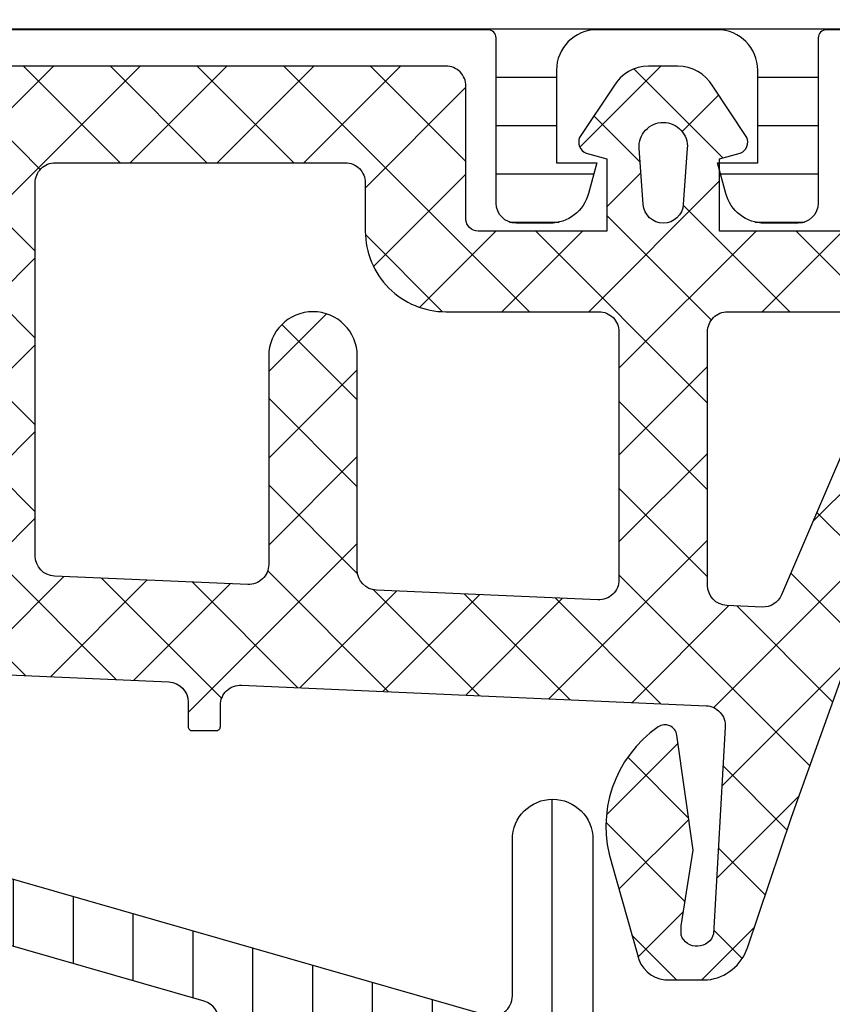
# Model space of a CAD drawing. Header units: millimetres. Extents: x 247761 to 294611, y 172579 to 236863.
# Tile 344 of 596: x 276251 to 276271, y 185816 to 185840. Entities that reach past the tile are written whole.
import ezdxf

# ---------------------------------------------------------------- set-up
doc = ezdxf.new("R2010")
doc.units = ezdxf.units.MM
doc.layers.add('FASÁDA DETAILNÍ', color=4, linetype='Continuous')
doc.layers.add('NOVA', color=240, linetype='Continuous')
pattern_1 = [(135, (0, 0), (-1.077630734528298, -1.077630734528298), []), (225, (0, 0), (1.077630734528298, -1.077630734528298), [])]

# ---------------------------------------------------------------- blocks, each defined once
blk = doc.blocks.new('A$C69D17D4D')
at = {"layer": 'FASÁDA DETAILNÍ'}
h = blk.add_hatch(dxfattribs=at)
h.set_pattern_fill('LINIE', color=256, scale=1.2, angle=180, style=0)
h.set_pattern_definition([(180, (1631.942673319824, 12487.79354819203), (-1.469551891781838e-16, -1.2), [])])
edge = h.paths.add_edge_path()
edge.add_arc((1628.407976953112, 12469.81977573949), 0.3000000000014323, 89.99792470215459, 179.9979247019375)
edge.add_line((1628.107976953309, 12469.81978660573), (1628.107948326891, 12469.00945527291))
edge.add_arc((1627.607951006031, 12469.00947070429), 0.4999973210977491, 269.99761772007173, 359.9982316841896, ccw=False)
edge.add_line((1627.607930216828, 12468.50947338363), (1626.7668579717, 12468.50815283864))
edge.add_arc((1626.7668579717, 12468.30815283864), 0.2000000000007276, 89.99999999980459, 179.9999999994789)
edge.add_line((1626.5668579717, 12468.30815283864), (1626.5668579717, 12464.20815283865))
edge.add_arc((1626.0668579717, 12464.20815283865), 0.5, -90, 0, ccw=False)
edge.add_line((1626.0668579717, 12463.70815283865), (1625.236108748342, 12463.70815283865))
edge.add_arc((1625.236108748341, 12464.70815283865), 1, 195.0000000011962, 270.0000000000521, ccw=False)
edge.add_line((1624.270182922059, 12464.44933379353), (1624.0668579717, 12465.20815283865))
edge.add_line((1624.0668579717, 12465.20815283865), (1625.0668579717, 12465.20815283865))
edge.add_line((1625.0668579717, 12465.20815283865), (1625.0668579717, 12467.50815283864))
edge.add_arc((1624.062731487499, 12467.50644359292), 1.004127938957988, 0.09753001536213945, 89.76591227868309)
edge.add_line((1624.066833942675, 12468.51056315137), (1621.066955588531, 12468.51056315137))
edge.add_arc((1621.070983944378, 12467.5064438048), 1.004127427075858, 90.22985967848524, 179.9024820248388)
edge.add_line((1620.0668579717, 12467.50815283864), (1620.0668579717, 12465.20815283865))
edge.add_line((1620.0668579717, 12465.20815283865), (1621.0668579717, 12465.20815283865))
edge.add_line((1621.0668579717, 12465.20815283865), (1620.863533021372, 12464.44933379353))
edge.add_arc((1619.897607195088, 12464.70815283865), 1.000000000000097, 270, 344.99999999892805, ccw=False)
edge.add_line((1619.897607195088, 12463.70815283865), (1619.0668579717, 12463.70815283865))
edge.add_arc((1619.0668579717, 12464.20815283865), 0.5, 180, 270, ccw=False)
edge.add_line((1618.5668579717, 12464.20815283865), (1618.5668579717, 12468.30815283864))
edge.add_arc((1618.362684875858, 12468.30642428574), 0.2041804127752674, 0.485061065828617, 88.84413105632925)
edge.add_line((1618.366803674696, 12468.51056315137), (1592.525436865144, 12468.51058607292))
edge.add_arc((1592.525452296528, 12469.01058339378), 0.4999973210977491, 179.9976177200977, 269.9982316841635, ccw=False)
edge.add_line((1592.025454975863, 12469.01060418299), (1592.025483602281, 12469.8209355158))
edge.add_arc((1591.725483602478, 12469.82094638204), 0.2999999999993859, 359.9979247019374, 449.9979247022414)
edge.add_line((1591.725494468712, 12470.12094638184), (1589.325496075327, 12470.12070136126))
edge.add_arc((1589.325511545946, 12470.62069733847), 0.4999959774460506, 179.9976222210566, 269.9982271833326, ccw=False)
edge.add_line((1588.825515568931, 12470.62071808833), (1588.825642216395, 12474.09725958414))
edge.add_arc((1589.815455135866, 12473.95491308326), 0.9999960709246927, 57.2709086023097, 171.8163166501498, ccw=False)
edge.add_line((1590.356120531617, 12474.79614614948), (1592.639729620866, 12473.47759372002))
edge.add_arc((1592.88974527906, 12473.91059738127), 0.5000000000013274, 239.9979281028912, 269.9978647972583)
edge.add_line((1592.889726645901, 12473.41059738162), (1627.243995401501, 12473.40951106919))
edge.add_arc((1627.244012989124, 12473.90951106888), 0.5000000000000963, 269.9979846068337, 299.997921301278)
edge.add_line((1627.493997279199, 12473.47648929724), (1629.777701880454, 12474.79487629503))
edge.add_arc((1630.318306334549, 12473.95360406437), 0.9999960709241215, 8.179532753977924, 122.7249408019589, ccw=False)
edge.add_line((1631.308129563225, 12474.09587886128), (1631.308002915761, 12470.61933736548))
edge.add_arc((1630.808006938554, 12470.6193528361), 0.4999959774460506, 269.9976222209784, 359.99822718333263, ccw=False)
edge.add_line((1630.807986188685, 12470.11935685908), (1628.407987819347, 12470.11977573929))
edge = h.paths.add_edge_path(flags=16)
edge.add_line((1604.216864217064, 12470.31005134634), (1604.216864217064, 12471.61004545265))
edge.add_arc((1603.716867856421, 12471.61004909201), 0.4999963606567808, 359.9995829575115, 450.0004170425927)
edge.add_line((1603.716864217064, 12472.11004545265), (1594.86687032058, 12472.11004545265))
edge.add_arc((1594.866866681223, 12471.61004909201), 0.4999963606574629, 89.99958295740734, 180.0004170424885)
edge.add_line((1594.36687032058, 12471.61004545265), (1594.36687032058, 12470.31005134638))
edge.add_arc((1594.866870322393, 12470.31003477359), 0.5000000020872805, 179.9981008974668, 269.9999997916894)
edge.add_line((1594.866870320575, 12469.8100347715), (1603.716864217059, 12469.8100347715))
edge.add_arc((1603.716864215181, 12470.31003477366), 0.5000000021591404, 270.0000002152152, 360.0018990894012)
edge = h.paths.add_edge_path(flags=16)
edge.add_arc((1614.416870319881, 12470.31003477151), 0.5, 269.9999999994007, 360)
edge.add_line((1614.916870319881, 12470.31003477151), (1614.916870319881, 12471.61004545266))
edge.add_arc((1614.416870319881, 12471.61004545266), 0.5, 0, 90.00000000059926)
edge.add_line((1614.416870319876, 12472.11004545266), (1605.716864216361, 12472.11004545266))
edge.add_arc((1605.716864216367, 12471.61004545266), 0.500000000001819, 90.00000000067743, 179.9999999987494)
edge.add_line((1605.216864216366, 12471.61004545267), (1605.216864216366, 12470.31003477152))
edge.add_arc((1605.716864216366, 12470.31003477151), 0.5000000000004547, 179.9999999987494, 269.9999999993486)
edge.add_line((1605.716864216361, 12469.81003477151), (1614.416870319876, 12469.81003477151))
edge = h.paths.add_edge_path(flags=16)
edge.add_arc((1616.416866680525, 12471.61004909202), 0.4999963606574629, 89.99958295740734, 180.0004170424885)
edge.add_line((1615.916870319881, 12471.61004545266), (1615.916870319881, 12470.31005134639))
edge.add_arc((1616.416870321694, 12470.3100347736), 0.5000000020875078, 179.9981008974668, 269.9999997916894)
edge.add_line((1616.416870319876, 12469.81003477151), (1625.26687947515, 12469.81003477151))
edge.add_arc((1625.266879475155, 12470.31001951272), 0.4999847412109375, 269.9999999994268, 360)
edge.add_line((1625.766864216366, 12470.31001951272), (1625.766864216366, 12471.61003019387))
edge.add_arc((1625.266848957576, 12471.61003019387), 0.5000152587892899, 0, 90.0000000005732)
edge.add_line((1625.266848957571, 12472.11004545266), (1616.416870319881, 12472.11004545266))
h = blk.add_hatch(dxfattribs=at)
h.set_pattern_fill('ANSI37', color=256, scale=0.48, angle=90, style=0)
h.set_pattern_definition(pattern_1)
edge = h.paths.add_edge_path(flags=16)
edge.add_line((1622.219337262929, 12464.17488025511), (1622.119593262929, 12465.56773425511))
edge.add_arc((1622.718060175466, 12465.61059174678), 0.5999995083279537, 89.99999164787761, 184.0960805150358, ccw=False)
edge.add_arc((1622.718060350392, 12465.61059174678), 0.5999995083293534, -4.096080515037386, 90.00000835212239, ccw=False)
edge.add_line((1623.316527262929, 12465.56773425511), (1623.216783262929, 12464.17488025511))
edge.add_arc((1622.718060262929, 12464.21059473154), 0.5000001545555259, 184.096064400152, 355.90393559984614, ccw=False)
edge = h.paths.add_edge_path(flags=16)
edge.add_arc((1624.318056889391, 12461.01058662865), 0.49999962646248, 89.99995719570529, 180.0000428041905, ccw=False)
edge.add_line((1624.318057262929, 12461.51058625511), (1627.911742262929, 12461.51058625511))
edge.add_arc((1627.911742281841, 12461.01058592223), 0.5000003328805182, -23.218026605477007, 90.00000216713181, ccw=False)
edge.add_line((1628.371248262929, 12460.81347025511), (1625.655370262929, 12454.48236825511))
edge.add_arc((1625.195864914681, 12454.67948417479), 0.4999998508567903, 267.49988936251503, 336.78191820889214, ccw=False)
edge.add_line((1625.174054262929, 12454.17996025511), (1624.296247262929, 12454.21828625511))
edge.add_arc((1624.318056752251, 12454.71780986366), 0.4999994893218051, 179.9999551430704, 267.50002088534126, ccw=False)
edge.add_line((1623.818057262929, 12454.71781025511), (1623.818057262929, 12461.01058625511))
edge = h.paths.add_edge_path(flags=16)
edge.add_line((1598.764138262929, 12455.60242425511), (1594.615468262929, 12464.49927725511))
edge.add_arc((1595.068622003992, 12464.71058639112), 0.4999998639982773, 89.9999703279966, 205.0000079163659, ccw=False)
edge.add_line((1595.068622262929, 12465.21058625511), (1604.418057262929, 12465.21058625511))
edge.add_arc((1604.418057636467, 12464.71058662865), 0.4999996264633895, -4.280419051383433e-05, 90.00004280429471, ccw=False)
edge.add_line((1604.918057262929, 12464.71058625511), (1604.918057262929, 12455.58666325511))
edge.add_arc((1604.418057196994, 12455.58666342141), 0.5000000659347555, 267.4999727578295, 359.9999809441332, ccw=False)
edge.add_line((1604.396247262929, 12455.08713925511), (1599.195483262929, 12455.31420925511))
edge.add_arc((1599.217292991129, 12455.81373466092), 0.5000012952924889, 205.0000919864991, 267.5000025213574, ccw=False)
edge = h.paths.add_edge_path(flags=16)
edge.add_arc((1607.618056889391, 12464.71058662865), 0.49999962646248, 89.99995719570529, 180.0000428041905, ccw=False)
edge.add_line((1607.618057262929, 12465.21058625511), (1614.818057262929, 12465.21058625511))
edge.add_arc((1614.818057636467, 12464.71058662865), 0.4999996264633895, -4.280419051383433e-05, 90.00004280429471, ccw=False)
edge.add_line((1615.318057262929, 12464.71058625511), (1615.318057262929, 12463.51058625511))
edge.add_arc((1617.318055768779, 12463.51058476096), 1.999998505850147, 179.9999571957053, 270.0000428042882)
edge.add_line((1617.318057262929, 12461.51058625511), (1621.118057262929, 12461.51058625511))
edge.add_arc((1621.118057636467, 12461.01058662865), 0.4999996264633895, -4.280419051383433e-05, 90.00004280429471, ccw=False)
edge.add_line((1621.618057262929, 12461.01058625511), (1621.618057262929, 12454.85752525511))
edge.add_arc((1621.118057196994, 12454.85752542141), 0.5000000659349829, 267.4999727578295, 359.9999809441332, ccw=False)
edge.add_line((1621.096247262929, 12454.35800125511), (1615.596247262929, 12454.59813625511))
edge.add_arc((1615.618056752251, 12455.09765986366), 0.499999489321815, 179.9999551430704, 267.5000208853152, ccw=False)
edge.add_line((1615.118057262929, 12455.09766025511), (1615.118057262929, 12460.41058625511))
edge.add_arc((1614.018057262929, 12460.41058625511), 1.099999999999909, 0, 180)
edge.add_line((1612.918057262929, 12460.41058625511), (1612.918057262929, 12455.23737525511))
edge.add_arc((1612.418057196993, 12455.23737542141), 0.500000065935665, 267.49997275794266, 359.9999809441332, ccw=False)
edge.add_line((1612.396247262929, 12454.73785125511), (1607.596247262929, 12454.94742425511))
edge.add_arc((1607.618056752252, 12455.44694786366), 0.4999994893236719, 179.9999551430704, 267.5000208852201, ccw=False)
edge.add_line((1607.118057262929, 12455.44694825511), (1607.118057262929, 12464.71058625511))
edge = h.paths.add_edge_path()
edge.add_line((1592.405004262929, 12463.32412925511), (1596.502853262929, 12454.53626325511))
edge.add_ellipse((1599.221778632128, 12455.80412074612), major_axis=(-3.000002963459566, 0), ratio=1, start_angle=25.00003062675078, end_angle=87.49994116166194)
edge.add_line((1599.090917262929, 12452.80697325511), (1599.739867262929, 12452.77863925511))
edge.add_ellipse((1599.718057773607, 12452.27911564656), major_axis=(-0.4999994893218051, 0), ratio=1, start_angle=179.9999551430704, end_angle=267.50002088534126, ccw=False)
edge.add_line((1600.218057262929, 12452.27911525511), (1600.218057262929, 12451.31058625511))
edge.add_ellipse((1600.318057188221, 12451.31058618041), major_axis=(-0.09999992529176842, 0), ratio=1, start_angle=-4.28043988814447e-05, end_angle=90.00004280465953)
edge.add_line((1600.318057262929, 12451.21058625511), (1600.918057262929, 12451.21058625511))
edge.add_ellipse((1600.918057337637, 12451.31058618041), major_axis=(-0.09999992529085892, 0), ratio=1, start_angle=89.99995719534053, end_angle=180.000042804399)
edge.add_line((1601.018057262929, 12451.31058625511), (1601.018057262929, 12452.21362425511))
edge.add_ellipse((1601.518057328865, 12452.21362408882), major_axis=(-0.500000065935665, 0), ratio=1, start_angle=267.49997275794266, end_angle=359.99998094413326, ccw=False)
edge.add_line((1601.539867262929, 12452.71314825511), (1610.440161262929, 12452.31931025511))
edge.add_ellipse((1610.418057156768, 12451.81979897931), major_axis=(-0.5000001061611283, 0), ratio=1, start_angle=179.9999170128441, end_angle=267.46623077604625, ccw=False)
edge.add_line((1610.918057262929, 12451.81979825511), (1610.918057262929, 12451.21058625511))
edge.add_ellipse((1611.018057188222, 12451.21058618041), major_axis=(-0.09999992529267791, 0), ratio=1, start_angle=-4.28043988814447e-05, end_angle=90.00004280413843)
edge.add_line((1611.018057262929, 12451.11058625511), (1611.618057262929, 12451.11058625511))
edge.add_ellipse((1611.618057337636, 12451.21058618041), major_axis=(-0.09999992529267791, 0), ratio=1, start_angle=89.99995719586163, end_angle=180.000042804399)
edge.add_line((1611.718057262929, 12451.21058625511), (1611.718057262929, 12451.74014825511))
edge.add_ellipse((1612.21805776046, 12451.74014856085), major_axis=(-0.500000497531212, 0), ratio=1, start_angle=-92.53369799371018, end_angle=3.503449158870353e-05, ccw=False)
edge.add_line((1612.240161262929, 12452.23966025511), (1623.780386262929, 12451.72900425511))
edge.add_ellipse((1623.758576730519, 12451.22947965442), major_axis=(-0.5000004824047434, 0), ratio=1, start_angle=176.7829426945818, end_angle=267.50002091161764, ccw=False)
edge.add_line((1624.257789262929, 12451.20142025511), (1623.969226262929, 12446.06767725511))
edge.add_ellipse((1623.558808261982, 12446.18323267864), major_axis=(-0.4263754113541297, 0), ratio=1, start_angle=20.75897237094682, end_angle=164.275145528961, ccw=False)
edge.add_line((1623.160113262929, 12446.03210925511), (1623.161353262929, 12446.26471225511))
edge.add_line((1623.161353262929, 12446.26471225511), (1623.459491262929, 12448.14729125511))
edge.add_line((1623.459491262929, 12448.14729125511), (1623.059065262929, 12450.99657625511))
edge.add_ellipse((1622.761984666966, 12450.95482565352), major_axis=(-0.2999999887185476, 0), ratio=1, start_angle=187.9997440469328, end_angle=304.5977463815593)
edge.add_ellipse((1624.295098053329, 12448.73225456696), major_axis=(-3.000047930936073, 0), ratio=1, start_angle=-55.40235871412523, end_angle=18.00842458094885)
edge.add_line((1621.442019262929, 12447.80476925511), (1622.075595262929, 12445.54987825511))
edge.add_ellipse((1622.850807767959, 12445.7108077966), major_axis=(-0.7917403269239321, 0), ratio=1, start_angle=11.72768979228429, end_angle=83.20165374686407)
edge.add_line((1622.757085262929, 12444.92463425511), (1623.815295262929, 12444.92341325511))
edge.add_ellipse((1623.686171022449, 12446.10249948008), major_axis=(-1.186135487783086, 0), ratio=1, start_angle=96.24967815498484, end_angle=161.3444235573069)
edge.add_line((1624.809985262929, 12445.72308025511), (1625.904318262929, 12448.96442025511))
edge.add_line((1625.904318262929, 12448.96442025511), (1628.794096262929, 12457.01421525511))
edge.add_line((1628.794096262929, 12457.01421525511), (1633.126905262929, 12466.91209225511))
edge.add_ellipse((1632.667896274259, 12467.11036232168), major_axis=(-0.5000002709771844, 0), ratio=1, start_angle=156.6379505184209, end_angle=269.9334236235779)
edge.add_line((1632.668477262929, 12467.61036225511), (1632.121776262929, 12467.61099725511))
edge.add_ellipse((1632.121195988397, 12467.11099715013), major_axis=(-0.5000004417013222, 0), ratio=1, start_angle=269.9335054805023, end_angle=336.0791754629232)
edge.add_line((1631.664142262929, 12467.31373425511), (1630.262386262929, 12464.10973125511))
edge.add_ellipse((1629.346245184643, 12464.51058559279), major_axis=(-0.9999993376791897, 0), ratio=1, start_angle=89.99994718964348, end_angle=156.3683852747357, ccw=False)
edge.add_line((1629.346244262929, 12463.51058625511), (1624.118302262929, 12463.51058625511))
edge.add_line((1624.118302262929, 12463.51058625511), (1624.118293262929, 12465.31006525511))
edge.add_line((1624.118293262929, 12465.31006525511), (1624.633094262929, 12465.44800725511))
edge.add_ellipse((1624.518329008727, 12465.7251612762), major_axis=(-0.2999756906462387, 0), ratio=1, start_angle=112.4937002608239, end_angle=202.503566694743)
edge.add_line((1624.795463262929, 12465.83997425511), (1623.946296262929, 12467.11010125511))
edge.add_ellipse((1623.08043207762, 12466.61038048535), major_axis=(-0.9997207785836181, 0), ratio=1, start_angle=209.9907606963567, end_angle=270.0076118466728)
edge.add_line((1623.080299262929, 12467.61010125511), (1622.355938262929, 12467.61007025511))
edge.add_ellipse((1622.356146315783, 12466.61033242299), major_axis=(-0.9997378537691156, 0), ratio=1, start_angle=270.0119236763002, end_angle=330.0086750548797)
edge.add_line((1621.490272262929, 12467.11007025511), (1620.641105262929, 12465.83997425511))
edge.add_ellipse((1620.91825275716, 12465.72516236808), major_axis=(-0.2999875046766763, 0), ratio=1, start_angle=-22.50240617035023, end_angle=67.50139619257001)
edge.add_line((1620.803459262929, 12465.44800725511), (1621.318275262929, 12465.31003525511))
edge.add_line((1621.318275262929, 12465.31003525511), (1621.318283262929, 12463.51058625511))
edge.add_line((1621.318283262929, 12463.51058625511), (1618.118056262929, 12463.51058625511))
edge.add_ellipse((1618.118056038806, 12463.81058603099), major_axis=(-0.2999997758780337, 0), ratio=1, start_angle=-4.280405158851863e-05, end_angle=90.0000428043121, ccw=False)
edge.add_line((1617.818056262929, 12463.81058625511), (1617.818056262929, 12467.11058225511))
edge.add_ellipse((1617.318056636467, 12467.11058262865), major_axis=(-0.49999962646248, 0), ratio=1, start_angle=179.9999571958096, end_angle=270.0000428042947)
edge.add_line((1617.318056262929, 12467.61058225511), (1590.420434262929, 12467.61058225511))
edge.add_line((1590.420434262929, 12467.61058225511), (1589.525316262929, 12466.06019025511))
edge.add_ellipse((1589.958328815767, 12465.81019016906), major_axis=(-0.4999999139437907, 0), ratio=1, start_angle=-30.00001708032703, end_angle=89.99993664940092)
edge.add_line((1589.958328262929, 12465.31019025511), (1589.958328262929, 12463.61281925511))
edge.add_line((1589.958328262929, 12463.61281925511), (1591.951850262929, 12463.61281925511))
edge.add_ellipse((1591.951850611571, 12463.11281899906), major_axis=(-0.500000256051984, 0), ratio=1, start_angle=205.0001285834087, end_angle=270.0000399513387, ccw=False)
h = blk.add_hatch(dxfattribs=at)
h.set_pattern_fill('ANSI37', color=256, scale=0.48, angle=90, style=0)
h.set_pattern_definition(pattern_1)
edge = h.paths.add_edge_path(flags=16)
edge.add_line((1622.219337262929, 12464.17488007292), (1622.119593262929, 12465.56773407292))
edge.add_arc((1622.718060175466, 12465.61059156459), 0.5999995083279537, 89.99999164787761, 184.0960805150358, ccw=False)
edge.add_arc((1622.718060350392, 12465.61059156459), 0.5999995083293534, -4.096080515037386, 90.00000835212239, ccw=False)
edge.add_line((1623.316527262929, 12465.56773407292), (1623.216783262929, 12464.17488007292))
edge.add_arc((1622.718060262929, 12464.21059454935), 0.5000001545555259, 184.096064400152, 355.90393559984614, ccw=False)
edge = h.paths.add_edge_path(flags=16)
edge.add_arc((1624.318056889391, 12461.01058644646), 0.49999962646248, 89.99995719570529, 180.0000428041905, ccw=False)
edge.add_line((1624.318057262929, 12461.51058607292), (1627.911742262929, 12461.51058607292))
edge.add_arc((1627.911742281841, 12461.01058574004), 0.5000003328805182, -23.218026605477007, 90.00000216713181, ccw=False)
edge.add_line((1628.371248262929, 12460.81347007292), (1625.655370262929, 12454.48236807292))
edge.add_arc((1625.195864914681, 12454.6794839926), 0.4999998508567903, 267.49988936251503, 336.78191820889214, ccw=False)
edge.add_line((1625.174054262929, 12454.17996007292), (1624.296247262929, 12454.21828607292))
edge.add_arc((1624.318056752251, 12454.71780968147), 0.4999994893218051, 179.9999551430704, 267.50002088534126, ccw=False)
edge.add_line((1623.818057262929, 12454.71781007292), (1623.818057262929, 12461.01058607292))
edge = h.paths.add_edge_path(flags=16)
edge.add_line((1598.764138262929, 12455.60242407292), (1594.615468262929, 12464.49927707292))
edge.add_arc((1595.068622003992, 12464.71058620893), 0.4999998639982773, 89.9999703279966, 205.0000079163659, ccw=False)
edge.add_line((1595.068622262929, 12465.21058607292), (1604.418057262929, 12465.21058607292))
edge.add_arc((1604.418057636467, 12464.71058644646), 0.4999996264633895, -4.280419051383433e-05, 90.00004280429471, ccw=False)
edge.add_line((1604.918057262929, 12464.71058607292), (1604.918057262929, 12455.58666307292))
edge.add_arc((1604.418057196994, 12455.58666323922), 0.5000000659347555, 267.4999727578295, 359.9999809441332, ccw=False)
edge.add_line((1604.396247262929, 12455.08713907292), (1599.195483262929, 12455.31420907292))
edge.add_arc((1599.217292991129, 12455.81373447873), 0.5000012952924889, 205.0000919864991, 267.5000025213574, ccw=False)
edge = h.paths.add_edge_path(flags=16)
edge.add_arc((1607.618056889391, 12464.71058644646), 0.49999962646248, 89.99995719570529, 180.0000428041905, ccw=False)
edge.add_line((1607.618057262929, 12465.21058607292), (1614.818057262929, 12465.21058607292))
edge.add_arc((1614.818057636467, 12464.71058644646), 0.4999996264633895, -4.280419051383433e-05, 90.00004280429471, ccw=False)
edge.add_line((1615.318057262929, 12464.71058607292), (1615.318057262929, 12463.51058607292))
edge.add_arc((1617.318055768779, 12463.51058457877), 1.999998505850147, 179.9999571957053, 270.0000428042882)
edge.add_line((1617.318057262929, 12461.51058607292), (1621.118057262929, 12461.51058607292))
edge.add_arc((1621.118057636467, 12461.01058644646), 0.4999996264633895, -4.280419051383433e-05, 90.00004280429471, ccw=False)
edge.add_line((1621.618057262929, 12461.01058607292), (1621.618057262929, 12454.85752507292))
edge.add_arc((1621.118057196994, 12454.85752523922), 0.5000000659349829, 267.4999727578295, 359.9999809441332, ccw=False)
edge.add_line((1621.096247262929, 12454.35800107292), (1615.596247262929, 12454.59813607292))
edge.add_arc((1615.618056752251, 12455.09765968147), 0.499999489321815, 179.9999551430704, 267.5000208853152, ccw=False)
edge.add_line((1615.118057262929, 12455.09766007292), (1615.118057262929, 12460.41058607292))
edge.add_arc((1614.018057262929, 12460.41058607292), 1.099999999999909, 0, 180)
edge.add_line((1612.918057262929, 12460.41058607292), (1612.918057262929, 12455.23737507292))
edge.add_arc((1612.418057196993, 12455.23737523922), 0.500000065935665, 267.49997275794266, 359.9999809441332, ccw=False)
edge.add_line((1612.396247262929, 12454.73785107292), (1607.596247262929, 12454.94742407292))
edge.add_arc((1607.618056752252, 12455.44694768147), 0.4999994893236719, 179.9999551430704, 267.5000208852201, ccw=False)
edge.add_line((1607.118057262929, 12455.44694807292), (1607.118057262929, 12464.71058607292))
edge = h.paths.add_edge_path()
edge.add_line((1592.405004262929, 12463.32412907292), (1596.502853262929, 12454.53626307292))
edge.add_ellipse((1599.221778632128, 12455.80412056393), major_axis=(-3.000002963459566, 0), ratio=1, start_angle=25.00003062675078, end_angle=87.49994116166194)
edge.add_line((1599.090917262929, 12452.80697307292), (1599.739867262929, 12452.77863907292))
edge.add_ellipse((1599.718057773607, 12452.27911546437), major_axis=(-0.4999994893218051, 0), ratio=1, start_angle=179.9999551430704, end_angle=267.50002088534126, ccw=False)
edge.add_line((1600.218057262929, 12452.27911507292), (1600.218057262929, 12451.31058607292))
edge.add_ellipse((1600.318057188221, 12451.31058599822), major_axis=(-0.09999992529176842, 0), ratio=1, start_angle=-4.28043988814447e-05, end_angle=90.00004280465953)
edge.add_line((1600.318057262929, 12451.21058607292), (1600.918057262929, 12451.21058607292))
edge.add_ellipse((1600.918057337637, 12451.31058599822), major_axis=(-0.09999992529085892, 0), ratio=1, start_angle=89.99995719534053, end_angle=180.000042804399)
edge.add_line((1601.018057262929, 12451.31058607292), (1601.018057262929, 12452.21362407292))
edge.add_ellipse((1601.518057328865, 12452.21362390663), major_axis=(-0.500000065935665, 0), ratio=1, start_angle=267.49997275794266, end_angle=359.99998094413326, ccw=False)
edge.add_line((1601.539867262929, 12452.71314807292), (1610.440161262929, 12452.31931007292))
edge.add_ellipse((1610.418057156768, 12451.81979879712), major_axis=(-0.5000001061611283, 0), ratio=1, start_angle=179.9999170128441, end_angle=267.46623077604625, ccw=False)
edge.add_line((1610.918057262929, 12451.81979807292), (1610.918057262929, 12451.21058607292))
edge.add_ellipse((1611.018057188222, 12451.21058599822), major_axis=(-0.09999992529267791, 0), ratio=1, start_angle=-4.28043988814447e-05, end_angle=90.00004280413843)
edge.add_line((1611.018057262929, 12451.11058607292), (1611.618057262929, 12451.11058607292))
edge.add_ellipse((1611.618057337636, 12451.21058599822), major_axis=(-0.09999992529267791, 0), ratio=1, start_angle=89.99995719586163, end_angle=180.000042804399)
edge.add_line((1611.718057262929, 12451.21058607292), (1611.718057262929, 12451.74014807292))
edge.add_ellipse((1612.21805776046, 12451.74014837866), major_axis=(-0.500000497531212, 0), ratio=1, start_angle=-92.53369799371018, end_angle=3.503449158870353e-05, ccw=False)
edge.add_line((1612.240161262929, 12452.23966007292), (1623.780386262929, 12451.72900407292))
edge.add_ellipse((1623.758576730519, 12451.22947947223), major_axis=(-0.5000004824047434, 0), ratio=1, start_angle=176.7829426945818, end_angle=267.50002091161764, ccw=False)
edge.add_line((1624.257789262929, 12451.20142007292), (1623.969226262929, 12446.06767707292))
edge.add_ellipse((1623.558808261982, 12446.18323249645), major_axis=(-0.4263754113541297, 0), ratio=1, start_angle=20.75897237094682, end_angle=164.275145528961, ccw=False)
edge.add_line((1623.160113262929, 12446.03210907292), (1623.161353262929, 12446.26471207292))
edge.add_line((1623.161353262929, 12446.26471207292), (1623.459491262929, 12448.14729107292))
edge.add_line((1623.459491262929, 12448.14729107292), (1623.059065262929, 12450.99657607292))
edge.add_ellipse((1622.761984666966, 12450.95482547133), major_axis=(-0.2999999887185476, 0), ratio=1, start_angle=187.9997440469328, end_angle=304.5977463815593)
edge.add_ellipse((1624.295098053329, 12448.73225438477), major_axis=(-3.000047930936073, 0), ratio=1, start_angle=-55.40235871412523, end_angle=18.00842458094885)
edge.add_line((1621.442019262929, 12447.80476907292), (1622.075595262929, 12445.54987807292))
edge.add_ellipse((1622.850807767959, 12445.71080761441), major_axis=(-0.7917403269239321, 0), ratio=1, start_angle=11.72768979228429, end_angle=83.20165374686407)
edge.add_line((1622.757085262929, 12444.92463407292), (1623.815295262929, 12444.92341307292))
edge.add_ellipse((1623.686171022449, 12446.10249929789), major_axis=(-1.186135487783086, 0), ratio=1, start_angle=96.24967815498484, end_angle=161.3444235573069)
edge.add_line((1624.809985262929, 12445.72308007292), (1625.904318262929, 12448.96442007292))
edge.add_line((1625.904318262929, 12448.96442007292), (1628.794096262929, 12457.01421507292))
edge.add_line((1628.794096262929, 12457.01421507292), (1633.126905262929, 12466.91209207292))
edge.add_ellipse((1632.667896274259, 12467.11036213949), major_axis=(-0.5000002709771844, 0), ratio=1, start_angle=156.6379505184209, end_angle=269.9334236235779)
edge.add_line((1632.668477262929, 12467.61036207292), (1632.121776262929, 12467.61099707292))
edge.add_ellipse((1632.121195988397, 12467.11099696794), major_axis=(-0.5000004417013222, 0), ratio=1, start_angle=269.9335054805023, end_angle=336.0791754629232)
edge.add_line((1631.664142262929, 12467.31373407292), (1630.262386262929, 12464.10973107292))
edge.add_ellipse((1629.346245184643, 12464.5105854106), major_axis=(-0.9999993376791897, 0), ratio=1, start_angle=89.99994718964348, end_angle=156.3683852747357, ccw=False)
edge.add_line((1629.346244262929, 12463.51058607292), (1624.118302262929, 12463.51058607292))
edge.add_line((1624.118302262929, 12463.51058607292), (1624.118293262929, 12465.31006507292))
edge.add_line((1624.118293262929, 12465.31006507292), (1624.633094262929, 12465.44800707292))
edge.add_ellipse((1624.518329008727, 12465.72516109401), major_axis=(-0.2999756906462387, 0), ratio=1, start_angle=112.4937002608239, end_angle=202.503566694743)
edge.add_line((1624.795463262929, 12465.83997407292), (1623.946296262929, 12467.11010107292))
edge.add_ellipse((1623.08043207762, 12466.61038030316), major_axis=(-0.9997207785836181, 0), ratio=1, start_angle=209.9907606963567, end_angle=270.0076118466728)
edge.add_line((1623.080299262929, 12467.61010107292), (1622.355938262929, 12467.61007007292))
edge.add_ellipse((1622.356146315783, 12466.6103322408), major_axis=(-0.9997378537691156, 0), ratio=1, start_angle=270.0119236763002, end_angle=330.0086750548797)
edge.add_line((1621.490272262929, 12467.11007007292), (1620.641105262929, 12465.83997407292))
edge.add_ellipse((1620.91825275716, 12465.72516218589), major_axis=(-0.2999875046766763, 0), ratio=1, start_angle=-22.50240617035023, end_angle=67.50139619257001)
edge.add_line((1620.803459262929, 12465.44800707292), (1621.318275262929, 12465.31003507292))
edge.add_line((1621.318275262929, 12465.31003507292), (1621.318283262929, 12463.51058607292))
edge.add_line((1621.318283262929, 12463.51058607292), (1618.118056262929, 12463.51058607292))
edge.add_ellipse((1618.118056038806, 12463.8105858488), major_axis=(-0.2999997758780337, 0), ratio=1, start_angle=-4.280405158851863e-05, end_angle=90.0000428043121, ccw=False)
edge.add_line((1617.818056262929, 12463.81058607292), (1617.818056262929, 12467.11058207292))
edge.add_ellipse((1617.318056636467, 12467.11058244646), major_axis=(-0.49999962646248, 0), ratio=1, start_angle=179.9999571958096, end_angle=270.0000428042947)
edge.add_line((1617.318056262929, 12467.61058207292), (1590.420434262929, 12467.61058207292))
edge.add_line((1590.420434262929, 12467.61058207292), (1589.525316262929, 12466.06019007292))
edge.add_ellipse((1589.958328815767, 12465.81018998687), major_axis=(-0.4999999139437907, 0), ratio=1, start_angle=-30.00001708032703, end_angle=89.99993664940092)
edge.add_line((1589.958328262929, 12465.31019007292), (1589.958328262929, 12463.61281907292))
edge.add_line((1589.958328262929, 12463.61281907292), (1591.951850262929, 12463.61281907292))
edge.add_ellipse((1591.951850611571, 12463.11281881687), major_axis=(-0.500000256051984, 0), ratio=1, start_angle=205.0001285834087, end_angle=270.0000399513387, ccw=False)
h = blk.add_hatch(dxfattribs=at)
h.set_pattern_fill('ANSI31', color=256, scale=0.468, angle=45, style=0)
h.set_pattern_definition([(90, (0, 0), (-1.4859, 3.33066907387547e-16), [])])
edge = h.paths.add_edge_path(flags=16)
edge.add_line((1618.729582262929, 12435.85868625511), (1620.012944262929, 12438.08139625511))
edge.add_ellipse((1618.28121929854, 12439.08126863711), major_axis=(-1.999654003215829, 0), ratio=1, start_angle=149.9984985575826, end_angle=209.999954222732)
edge.add_line((1620.012971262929, 12440.08109425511), (1619.360843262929, 12441.21061225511))
edge.add_ellipse((1616.762763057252, 12439.71060912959), major_axis=(-3.000005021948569, 0), ratio=1, start_angle=210.0000135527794, end_angle=253.9999452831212)
edge.add_line((1617.589679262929, 12442.59439825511), (1613.918657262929, 12443.64704625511))
edge.add_ellipse((1613.780838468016, 12443.16641522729), major_axis=(-0.5000002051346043, 0), ratio=1, start_angle=-106.000007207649, end_angle=0.0007989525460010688)
edge.add_line((1613.280838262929, 12443.16640825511), (1613.280948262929, 12435.60865525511))
edge.add_ellipse((1613.780948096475, 12435.6086650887), major_axis=(-0.4999998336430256, 0), ratio=1, start_angle=0.001126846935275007, end_angle=90.0008212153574)
edge.add_line((1613.780955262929, 12435.10866525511), (1617.430604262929, 12435.10872125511))
edge.add_ellipse((1617.430564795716, 12436.60872050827), major_axis=(-1.49999925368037, 0), ratio=1, start_angle=90.00150753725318, end_angle=149.9984727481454)
edge = h.paths.add_edge_path(flags=16)
edge.add_line((1611.680946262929, 12435.60863725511), (1611.680819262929, 12443.91196725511))
edge.add_ellipse((1611.180818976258, 12443.91195899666), major_axis=(-0.5000002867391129, 0), ratio=1, start_angle=180.0009463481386, end_angle=254.0000560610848)
edge.add_line((1611.318637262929, 12444.39259025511), (1605.365875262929, 12446.09951725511))
edge.add_ellipse((1605.22805624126, 12445.61888652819), major_axis=(-0.4999999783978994, 0), ratio=1, start_angle=-106.0000416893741, end_angle=0.000948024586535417)
edge.add_line((1604.728056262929, 12445.61887825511), (1604.728226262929, 12435.60852425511))
edge.add_ellipse((1605.228226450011, 12435.60853644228), major_axis=(-0.5000001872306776, 0), ratio=1, start_angle=0.00139654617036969, end_angle=90.00089529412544)
edge.add_line((1605.228234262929, 12435.10853625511), (1611.180954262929, 12435.10862625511))
edge.add_ellipse((1611.180945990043, 12435.60862652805), major_axis=(-0.5000002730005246, 0), ratio=1, start_angle=90.00094800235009, end_angle=180.0012292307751)
edge = h.paths.add_edge_path(flags=16)
edge.add_line((1597.363922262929, 12446.15767325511), (1595.530033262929, 12442.98128325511))
edge.add_ellipse((1598.128113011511, 12441.48128339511), major_axis=(-3.000002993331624, 0), ratio=1, start_angle=-29.99996390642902, end_angle=30.00149175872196)
edge.add_line((1595.530073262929, 12439.98121425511), (1597.910568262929, 12435.85833125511))
edge.add_ellipse((1599.209586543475, 12436.60836691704), major_axis=(-1.500000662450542, 0), ratio=1, start_angle=30.00155831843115, end_angle=90.0015171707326)
edge.add_line((1599.209626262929, 12435.10836625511), (1602.628240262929, 12435.10845725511))
edge.add_ellipse((1602.628226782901, 12435.60845673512), major_axis=(-0.4999994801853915, 0), ratio=1, start_angle=90.00154469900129, end_angle=180.0014346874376)
edge.add_line((1603.128226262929, 12435.60846925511), (1603.128045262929, 12445.90778425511))
edge.add_ellipse((1602.128044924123, 12445.90776591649), major_axis=(-1.000000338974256, 0), ratio=1, start_angle=180.0010507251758, end_angle=270.001527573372)
edge.add_line((1602.128018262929, 12446.90776625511), (1598.662920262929, 12446.90767325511))
edge.add_ellipse((1598.66296044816, 12445.4076731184), major_axis=(-1.500000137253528, 0), ratio=1, start_angle=270.0015349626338, end_angle=329.9999969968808)
edge = h.paths.add_edge_path()
edge.add_line((1595.516116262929, 12448.50754125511), (1602.069179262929, 12448.50776325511))
edge.add_arc((1602.069346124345, 12443.50776555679), 4.999997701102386, 73.99997623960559, 90.00191209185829, ccw=False)
edge.add_line((1603.447534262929, 12448.31407125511), (1618.333952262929, 12444.04546025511))
edge.add_arc((1618.471770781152, 12444.52609060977), 0.4999994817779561, 254.0000020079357, 360.0000739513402)
edge.add_line((1618.971770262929, 12444.52609125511), (1618.971770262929, 12448.40946525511))
edge.add_arc((1619.971770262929, 12448.40948525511), 1.0000000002, 0.0011459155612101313, 180.0011459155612, ccw=False)
edge.add_line((1620.971770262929, 12448.40950525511), (1620.971958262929, 12443.71116925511))
edge.add_line((1620.971958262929, 12443.71116925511), (1621.128010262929, 12443.71116925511))
edge.add_arc((1621.128010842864, 12443.4111692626), 0.2999999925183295, 21.973845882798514, 90.00011075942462, ccw=False)
edge.add_line((1621.406217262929, 12443.52342425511), (1622.379404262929, 12441.11152225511))
edge.add_arc((1622.564875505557, 12441.18635885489), 0.2000002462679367, 201.9737977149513, 294.1409822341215)
edge.add_line((1622.646672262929, 12441.00385025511), (1624.245357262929, 12441.72035025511))
edge.add_arc((1624.552095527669, 12441.03594449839), 0.7499997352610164, -1.858486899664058e-05, 114.14105846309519, ccw=False)
edge.add_line((1625.302095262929, 12441.03594425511), (1625.302095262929, 12435.92839525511))
edge.add_arc((1624.702095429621, 12435.9283953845), 0.5999998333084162, 239.857075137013, 359.9999876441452, ccw=False)
edge.add_line((1624.400800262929, 12435.40953025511), (1622.228843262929, 12436.67074625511))
edge.add_arc((1622.078194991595, 12436.41131360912), 0.3000003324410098, 59.85696930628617, 163.9999309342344)
edge.add_line((1621.789816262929, 12436.49400525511), (1621.355549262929, 12434.97953325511))
edge.add_line((1621.355549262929, 12434.97953325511), (1620.593001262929, 12433.65876125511))
edge.add_arc((1620.333194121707, 12433.80876199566), 0.2999999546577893, 267.5366952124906, 329.9998316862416, ccw=False)
edge.add_line((1620.320300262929, 12433.50903925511), (1596.330646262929, 12433.50903925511))
edge.add_arc((1596.310691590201, 12433.80837497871), 0.3000001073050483, 210.000147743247, 273.8138762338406, ccw=False)
edge.add_line((1596.050884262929, 12433.65837425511), (1595.288316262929, 12434.97918025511))
edge.add_line((1595.288316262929, 12434.97918025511), (1594.854049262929, 12436.49365125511))
edge.add_arc((1594.565670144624, 12436.41096010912), 0.3000005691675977, 15.99995676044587, 120.142918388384)
edge.add_line((1594.415022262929, 12436.67039325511), (1592.243066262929, 12435.40917725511))
edge.add_arc((1591.941770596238, 12435.92804267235), 0.6000003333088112, 180.0000398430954, 300.14295234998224, ccw=False)
edge.add_line((1591.341770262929, 12435.92804225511), (1591.341770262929, 12445.83164225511))
edge.add_arc((1592.091770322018, 12445.83164299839), 0.7500000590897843, 65.85897973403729, 180.0000567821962, ccw=False)
edge.add_line((1592.398508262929, 12446.51604925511), (1593.997193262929, 12445.79954925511))
edge.add_arc((1594.078990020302, 12445.98205785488), 0.2000002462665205, 245.8590177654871, 338.0262022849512)
edge.add_line((1594.264461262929, 12445.90722125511), (1595.237920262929, 12448.31979625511))
edge.add_arc((1595.516126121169, 12448.20754209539), 0.2999991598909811, 90.00188279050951, 158.0262614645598, ccw=False)
for points in [[(1627.607930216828, 12468.50947338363), (1626.7668579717, 12468.50815283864, 0.414213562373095), (1626.5668579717, 12468.30815283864), (1626.5668579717, 12464.20815283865, -0.414213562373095), (1626.0668579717, 12463.70815283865), (1625.236108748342, 12463.70815283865, -0.3394542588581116), (1624.270182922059, 12464.44933379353), (1624.0668579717, 12465.20815283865), (1625.0668579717, 12465.20815283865), (1625.0668579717, 12467.50815283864, 0.4125193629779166), (1624.066833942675, 12468.51056315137), (1621.066955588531, 12468.51056315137, 0.4125410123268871), (1620.0668579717, 12467.50815283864), (1620.0668579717, 12465.20815283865), (1621.0668579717, 12465.20815283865), (1620.863533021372, 12464.44933379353, -0.3394542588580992), (1619.897607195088, 12463.70815283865), (1619.0668579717, 12463.70815283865, -0.414213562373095), (1618.5668579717, 12464.20815283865), (1618.5668579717, 12468.30815283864, 0.4058498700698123), (1618.366803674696, 12468.51056315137), (1592.525436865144, 12468.51058607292, -0.4142167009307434), (1592.025454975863, 12469.01060418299)], [(1618.333952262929, 12444.04546025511, 0.498582), (1618.971770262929, 12444.52609125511), (1618.971770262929, 12448.40946525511), (1618.971770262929, 12448.40946525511, -1), (1620.971770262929, 12448.40950525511), (1620.971958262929, 12443.71116925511)], [(1591.341770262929, 12435.92804225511), (1591.341770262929, 12445.83164225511), (1591.341770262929, 12445.83164225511, -0.543753), (1592.398508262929, 12446.51604925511), (1593.997193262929, 12445.79954925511), (1593.997193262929, 12445.79954925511, 0.425336), (1594.264461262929, 12445.90722125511), (1595.237920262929, 12448.31979625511), (1595.237920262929, 12448.31979625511, -0.305847), (1595.516116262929, 12448.50754125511), (1595.516116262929, 12448.50754125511), (1602.069179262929, 12448.50776325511), (1602.069179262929, 12448.50776325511, -0.0699353), (1603.447534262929, 12448.31407125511), (1618.333952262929, 12444.04546025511)]]:
    blk.add_lwpolyline(points, format="xyb", dxfattribs=at)
at = {"layer": 'FASÁDA DETAILNÍ', "extrusion": (0, 0, -1)}
for points in [[(-1601.539867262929, 12452.71314825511), (-1610.440161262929, 12452.31931025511), (-1610.440161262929, 12452.31931025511, 0.40132), (-1610.918057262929, 12451.81979825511), (-1610.918057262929, 12451.21058625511), (-1610.918057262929, 12451.21058625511, -0.414214), (-1611.018057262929, 12451.11058625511), (-1611.618057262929, 12451.11058625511), (-1611.618057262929, 12451.11058625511, -0.414214), (-1611.718057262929, 12451.21058625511), (-1611.718057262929, 12451.74014825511), (-1611.718057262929, 12451.74014825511, 0.427226), (-1612.240161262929, 12452.23966025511), (-1623.780386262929, 12451.72900425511), (-1623.780386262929, 12451.72900425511, 0.417884), (-1624.257789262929, 12451.20142025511), (-1623.969226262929, 12446.06767725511), (-1623.969226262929, 12446.06767725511, 0.723322), (-1623.160113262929, 12446.03210925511), (-1623.161353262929, 12446.26471225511), (-1623.459491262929, 12448.14729125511), (-1623.059065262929, 12450.99657625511), (-1623.059065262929, 12450.99657625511, -0.557725), (-1622.591641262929, 12451.20177325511, -0.331739), (-1621.442019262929, 12447.80476925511), (-1622.075595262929, 12445.54987825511), (-1622.075595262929, 12445.54987825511, -0.322384), (-1622.757085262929, 12444.92463425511), (-1623.815295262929, 12444.92341325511), (-1623.815295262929, 12444.92341325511, -0.291922), (-1624.809985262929, 12445.72308025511), (-1625.904318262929, 12448.96442025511), (-1628.794096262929, 12457.01421525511)], [(-1629.346244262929, 12463.51058625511), (-1624.118302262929, 12463.51058625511), (-1624.118293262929, 12465.31006525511), (-1624.633094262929, 12465.44800725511), (-1624.633094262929, 12465.44800725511, -0.414264), (-1624.795463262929, 12465.83997425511), (-1623.946296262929, 12467.11010125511), (-1623.946296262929, 12467.11010125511, -0.268028), (-1623.080299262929, 12467.61010125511), (-1622.355938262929, 12467.61007025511), (-1622.355938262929, 12467.61007025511, -0.267934), (-1621.490272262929, 12467.11007025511), (-1620.641105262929, 12465.83997425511), (-1620.641105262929, 12465.83997425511, -0.414233), (-1620.803459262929, 12465.44800725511), (-1621.318275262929, 12465.31003525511), (-1621.318283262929, 12463.51058625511), (-1618.118056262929, 12463.51058625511), (-1618.118056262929, 12463.51058625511, 0.414214), (-1617.818056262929, 12463.81058625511), (-1617.818056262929, 12467.11058225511), (-1617.818056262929, 12467.11058225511, -0.414214), (-1617.318056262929, 12467.61058225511), (-1590.420434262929, 12467.61058225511)], [(-1601.539867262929, 12452.71314807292), (-1610.440161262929, 12452.31931007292), (-1610.440161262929, 12452.31931007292, 0.40132), (-1610.918057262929, 12451.81979807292), (-1610.918057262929, 12451.21058607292), (-1610.918057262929, 12451.21058607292, -0.414214), (-1611.018057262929, 12451.11058607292), (-1611.618057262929, 12451.11058607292), (-1611.618057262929, 12451.11058607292, -0.414214), (-1611.718057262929, 12451.21058607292), (-1611.718057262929, 12451.74014807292), (-1611.718057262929, 12451.74014807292, 0.427226), (-1612.240161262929, 12452.23966007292), (-1623.780386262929, 12451.72900407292), (-1623.780386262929, 12451.72900407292, 0.417884), (-1624.257789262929, 12451.20142007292), (-1623.969226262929, 12446.06767707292), (-1623.969226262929, 12446.06767707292, 0.723322), (-1623.160113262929, 12446.03210907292), (-1623.161353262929, 12446.26471207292), (-1623.459491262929, 12448.14729107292), (-1623.059065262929, 12450.99657607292), (-1623.059065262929, 12450.99657607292, -0.557725), (-1622.591641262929, 12451.20177307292, -0.331739), (-1621.442019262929, 12447.80476907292), (-1622.075595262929, 12445.54987807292), (-1622.075595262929, 12445.54987807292, -0.322384), (-1622.757085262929, 12444.92463407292), (-1623.815295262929, 12444.92341307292), (-1623.815295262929, 12444.92341307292, -0.291922), (-1624.809985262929, 12445.72308007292), (-1625.904318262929, 12448.96442007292), (-1628.794096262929, 12457.01421507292)], [(-1629.346244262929, 12463.51058607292), (-1624.118302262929, 12463.51058607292), (-1624.118293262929, 12465.31006507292), (-1624.633094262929, 12465.44800707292), (-1624.633094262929, 12465.44800707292, -0.414264), (-1624.795463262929, 12465.83997407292), (-1623.946296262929, 12467.11010107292), (-1623.946296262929, 12467.11010107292, -0.268028), (-1623.080299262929, 12467.61010107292), (-1622.355938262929, 12467.61007007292), (-1622.355938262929, 12467.61007007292, -0.267934), (-1621.490272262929, 12467.11007007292), (-1620.641105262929, 12465.83997407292), (-1620.641105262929, 12465.83997407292, -0.414233), (-1620.803459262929, 12465.44800707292), (-1621.318275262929, 12465.31003507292), (-1621.318283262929, 12463.51058607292), (-1618.118056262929, 12463.51058607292), (-1618.118056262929, 12463.51058607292, 0.414214), (-1617.818056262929, 12463.81058607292), (-1617.818056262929, 12467.11058207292), (-1617.818056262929, 12467.11058207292, -0.414214), (-1617.318056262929, 12467.61058207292), (-1590.420434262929, 12467.61058207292)]]:
    blk.add_lwpolyline(points, format="xyb", dxfattribs=at)
at = {"layer": 'FASÁDA DETAILNÍ'}
for points in [[(1622.219337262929, 12464.17488025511), (1622.119593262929, 12465.56773425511), (1622.119593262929, 12465.56773425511, -0.435311), (1622.718060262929, 12466.21059125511, -0.435311), (1623.316527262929, 12465.56773425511), (1623.216783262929, 12464.17488025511), (1623.216783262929, 12464.17488025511, -0.930949), (1622.219337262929, 12464.17488025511)], [(1622.219337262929, 12464.17488007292), (1622.119593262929, 12465.56773407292), (1622.119593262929, 12465.56773407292, -0.435311), (1622.718060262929, 12466.21059107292, -0.435311), (1623.316527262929, 12465.56773407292), (1623.216783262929, 12464.17488007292), (1623.216783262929, 12464.17488007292, -0.930949), (1622.219337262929, 12464.17488007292)], [(1607.118057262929, 12464.71058625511, -0.414214), (1607.618057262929, 12465.21058625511), (1614.818057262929, 12465.21058625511), (1614.818057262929, 12465.21058625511, -0.414214), (1615.318057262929, 12464.71058625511), (1615.318057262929, 12463.51058625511), (1615.318057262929, 12463.51058625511, 0.414214), (1617.318057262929, 12461.51058625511), (1621.118057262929, 12461.51058625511), (1621.118057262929, 12461.51058625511, -0.414214), (1621.618057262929, 12461.01058625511), (1621.618057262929, 12454.85752525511), (1621.618057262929, 12454.85752525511, -0.427052), (1621.096247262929, 12454.35800125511), (1615.596247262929, 12454.59813625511), (1615.596247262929, 12454.59813625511, -0.401491), (1615.118057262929, 12455.09766025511), (1615.118057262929, 12460.41058625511), (1615.118057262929, 12460.41058625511, 1), (1612.918057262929, 12460.41058625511), (1612.918057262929, 12455.23737525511), (1612.918057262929, 12455.23737525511, -0.427052), (1612.396247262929, 12454.73785125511), (1607.596247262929, 12454.94742425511), (1607.596247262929, 12454.94742425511, -0.401491), (1607.118057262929, 12455.44694825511), (1607.118057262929, 12464.71058625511)], [(1607.118057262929, 12464.71058607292, -0.414214), (1607.618057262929, 12465.21058607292), (1614.818057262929, 12465.21058607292), (1614.818057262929, 12465.21058607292, -0.414214), (1615.318057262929, 12464.71058607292), (1615.318057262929, 12463.51058607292), (1615.318057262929, 12463.51058607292, 0.414214), (1617.318057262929, 12461.51058607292), (1621.118057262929, 12461.51058607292), (1621.118057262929, 12461.51058607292, -0.414214), (1621.618057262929, 12461.01058607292), (1621.618057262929, 12454.85752507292), (1621.618057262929, 12454.85752507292, -0.427052), (1621.096247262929, 12454.35800107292), (1615.596247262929, 12454.59813607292), (1615.596247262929, 12454.59813607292, -0.401491), (1615.118057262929, 12455.09766007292), (1615.118057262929, 12460.41058607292), (1615.118057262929, 12460.41058607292, 1), (1612.918057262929, 12460.41058607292), (1612.918057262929, 12455.23737507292), (1612.918057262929, 12455.23737507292, -0.427052), (1612.396247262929, 12454.73785107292), (1607.596247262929, 12454.94742407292), (1607.596247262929, 12454.94742407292, -0.401491), (1607.118057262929, 12455.44694807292), (1607.118057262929, 12464.71058607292)], [(1623.818057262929, 12461.01058625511, -0.414214), (1624.318057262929, 12461.51058625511), (1627.911742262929, 12461.51058625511), (1627.911742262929, 12461.51058625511, -0.538546), (1628.371248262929, 12460.81347025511), (1625.655370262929, 12454.48236825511), (1625.655370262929, 12454.48236825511, -0.311858), (1625.174054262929, 12454.17996025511), (1624.296247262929, 12454.21828625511), (1624.296247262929, 12454.21828625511, -0.401491), (1623.818057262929, 12454.71781025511), (1623.818057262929, 12461.01058625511)], [(1623.818057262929, 12461.01058607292, -0.414214), (1624.318057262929, 12461.51058607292), (1627.911742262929, 12461.51058607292), (1627.911742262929, 12461.51058607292, -0.538546), (1628.371248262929, 12460.81347007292), (1625.655370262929, 12454.48236807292), (1625.655370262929, 12454.48236807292, -0.311858), (1625.174054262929, 12454.17996007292), (1624.296247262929, 12454.21828607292), (1624.296247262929, 12454.21828607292, -0.401491), (1623.818057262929, 12454.71781007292), (1623.818057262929, 12461.01058607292)]]:
    blk.add_lwpolyline(points, format="xyb", close=True, dxfattribs=at)
at = {"layer": 'FASÁDA DETAILNÍ', "extrusion": (0, 0, -1)}
blk.add_lwpolyline([(-1611.680946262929, 12435.60863725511), (-1611.680819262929, 12443.91196725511), (-1611.680819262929, 12443.91196725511, -0.334591), (-1611.318637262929, 12444.39259025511), (-1605.365875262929, 12446.09951725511), (-1605.365875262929, 12446.09951725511, -0.498587), (-1604.728056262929, 12445.61887825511), (-1604.728226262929, 12435.60852425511), (-1604.728226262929, 12435.60852425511, -0.414211), (-1605.228234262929, 12435.10853625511), (-1611.180954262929, 12435.10862625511), (-1611.180954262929, 12435.10862625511, -0.414215), (-1611.680946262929, 12435.60863725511)], format="xyb", close=True, dxfattribs=at)

msp = doc.modelspace()

# ---------------------------------------------------------------- block references
at = {"layer": 'NOVA', "ltscale": 300}
msp.add_blockref('A$C69D17D4D', (274644.5174331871, 173371.2585875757), dxfattribs=at)

doc.saveas('drawing.dxf')
